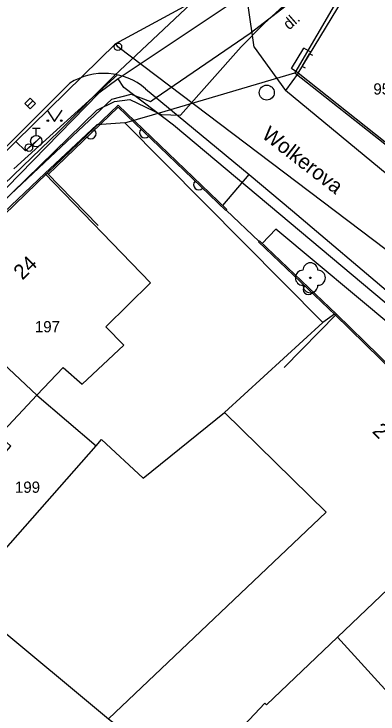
# Model space of a CAD drawing. Extents: x -601580 to 4, y -1204314 to 4.
# Drawn here: x -600384.78 to -600360.49, y -1203678.86 to -1203632.11 of the extents above; entities that cross this region are included whole.
import ezdxf

# ---------------------------------------------------------------- set-up
doc = ezdxf.new("R2010")
doc.units = 0
for name, color, linetype in [('00-INNOGY-NTL', 7, 'Continuous'), ('00-KN-HRANICE PARCEL', 7, 'Continuous'), ('00-KN-PARC. CISLA', 7, 'Continuous'), ('00-KN-VNITRNI KRESBA', 7, 'Continuous'), ('00-POLOHOPIS', 7, 'Continuous'), ('00-SITE KOM. KABEL', 7, 'Continuous'), ('00-VAK-VODA-RAD IGIS', 7, 'Continuous'), ('Vrstva 22', 7, 'Continuous'), ('Vrstva 27', 7, 'Continuous'), ('Vrstva 28', 7, 'Continuous'), ('Vrstva 36', 7, 'Continuous'), ('Vrstva 6', 7, 'Continuous')]:
    doc.layers.add(name, color=color, linetype=linetype)

# ---------------------------------------------------------------- blocks, each defined once
blk = doc.blocks.new('3.13_360')
at = {"layer": 'Vrstva 22'}
blk.add_circle((0, 0), 0.05, dxfattribs=at)
for centre, start, end in [((0, 0.5), 0, 180), ((-0.5, 0), 90, 270), ((0.5, 0), 270, 90), ((0, -0.5), 180, 0)]:
    blk.add_arc(centre, 0.5, start, end, dxfattribs=at)
blk = doc.blocks.new('6.14A_340')
at = {"layer": 'Vrstva 28'}
blk.add_circle((0, 0), 0.25, dxfattribs=at)
blk = doc.blocks.new('6.20_164')
at = {"layer": 'Vrstva 27'}
blk.add_circle((0, 0), 0.5, dxfattribs=at)
blk = doc.blocks.new('6.13_158')
at = {"layer": 'Vrstva 28'}
for p, q in [((-0.25, 0.875), (0.25, 0.875)), ((0, 0.375), (0, 0.875)), ((-0.258, -0.272), (0.272, 0.258))]:
    blk.add_line(p, q, dxfattribs=at)
blk.add_circle((0, 0), 0.375, dxfattribs=at)
blk = doc.blocks.new('6.14A_678')
at = {"layer": 'Vrstva 28'}
blk.add_circle((0, 0), 0.25, dxfattribs=at)
blk = doc.blocks.new('VCHOD_474')
at = {"layer": 'Vrstva 6'}
blk.add_line((0, 0.25), (0, 0), dxfattribs=at)
blk = doc.blocks.new('VCHOD_476')
at = {"layer": 'Vrstva 6'}
blk.add_line((0, 0.25), (0, 0), dxfattribs=at)
blk = doc.blocks.new('6.30_446')
at = {"layer": 'Vrstva 27'}
blk.add_line((-0.25, 0), (0.25, 0), dxfattribs=at)
blk.add_lwpolyline([(-0.25, -0.251), (0.251, -0.25), (0.25, 0.251), (-0.251, 0.25)], close=True, dxfattribs=at)
blk = doc.blocks.new('3.14_492')
at = {"layer": 'Vrstva 36'}
blk.add_lwpolyline([(-0.5, 0.75), (0, 0), (0.5, 0.75)], dxfattribs=at)
for centre in [(-0.45, 0.05), (0.449, 0.05)]:
    blk.add_circle(centre, 0.05, dxfattribs=at)

msp = doc.modelspace()

# ---------------------------------------------------------------- linework, layer by layer
at = {"layer": '00-INNOGY-NTL'}
for points in [[(-600368.49, -1203630.18), (-600377.69, -1203636.35), (-600377.83, -1203636.45), (-600379.12, -1203637.4), (-600390.52, -1203649.08), (-600393.75, -1203652.39), (-600407.12, -1203666.06), (-600410.69, -1203669.71), (-600416.55, -1203675.06), (-600425.93, -1203683.63), (-600443.216, -1203700.032)], [(-600329.27, -1203677.14), (-600330.12, -1203676.43), (-600331.14, -1203675.57), (-600340.09, -1203668.06), (-600342.45, -1203666.09), (-600349.58, -1203660.13), (-600352.66, -1203657.56), (-600354.43, -1203656.08), (-600374.14, -1203639.53), (-600377.45, -1203637.01), (-600377.83, -1203636.45)]]:
    msp.add_lwpolyline(points, dxfattribs=at)
at = {"layer": '00-KN-HRANICE PARCEL'}
for p, q in [((-600361.42, -1203628.14), (-600366.05, -1203636.05)), ((-600366.05, -1203636.05), (-600359.62, -1203641.11)), ((-600377.39, -1203639.38), (-600379.25, -1203639.51)), ((-600364.16, -1203652.72), (-600377.39, -1203639.38)), ((-600390.78, -1203650.47), (-600383.26, -1203657.57)), ((-600383.26, -1203657.57), (-600379.3, -1203660.95))]:
    msp.add_line(p, q, dxfattribs=at)
for points in [[(-600253.46, -1203531.77), (-600259.57, -1203537.67), (-600309.35, -1203581.63), (-600334.21, -1203600.46), (-600346.34, -1203609.78), (-600356.33, -1203617.3), (-600362.86, -1203622.3), (-600365.25, -1203624.15), (-600378.09, -1203636.25), (-600381.77, -1203639.93), (-600406.92, -1203664.19), (-600424.21, -1203680.79), (-600450.71, -1203706.1), (-600456.83, -1203710.5), (-600463.46, -1203715.87), (-600472.33, -1203722.55), (-600482.23, -1203729.97), (-600500.93, -1203742.85), (-600516.74, -1203754.05)], [(-600377.39, -1203639.38), (-600374.69, -1203638.59), (-600366.05, -1203636.05)], [(-600379.25, -1203639.51), (-600382.71, -1203642.77), (-600390.42, -1203650.06)], [(-600352.14, -1203663.19), (-600363.4, -1203652.15), (-600364.16, -1203652.72)], [(-600379.3, -1203660.95), (-600378.94, -1203660.54), (-600376.17, -1203663.12), (-600370.74, -1203658.72), (-600364.16, -1203652.72)], [(-600389.18, -1203665.72), (-600384.98, -1203660.97), (-600385.79, -1203660.26), (-600383.26, -1203657.57)], [(-600389.18, -1203665.72), (-600385.5, -1203668.02), (-600379.3, -1203660.95)], [(-600373.17, -1203683.31), (-600369.43, -1203679.61), (-600368.04, -1203678.14), (-600367.92, -1203678.25), (-600363.2, -1203673.74), (-600352.14, -1203663.19)], [(-600393.52, -1203665.86), (-600393.93, -1203666.32), (-600378.47, -1203679.19), (-600373.17, -1203683.31)]]:
    msp.add_lwpolyline(points, dxfattribs=at)
at = {"layer": '00-KN-VNITRNI KRESBA'}
for p, q in [((-600375.66, -1203650.07), (-600382.71, -1203642.77)), ((-600378.64, -1203653.01), (-600375.66, -1203650.07)), ((-600377.46, -1203654.22), (-600378.64, -1203653.01)), ((-600380.24, -1203656.84), (-600377.46, -1203654.22)), ((-600383.26, -1203657.57), (-600381.49, -1203655.71)), ((-600381.49, -1203655.71), (-600380.24, -1203656.84)), ((-600363.94, -1203665.38), (-600370.74, -1203658.72)), ((-600378.47, -1203679.19), (-600363.94, -1203665.38)), ((-600363.2, -1203673.74), (-600354.48, -1203683.34))]:
    msp.add_line(p, q, dxfattribs=at)
at = {"layer": '00-POLOHOPIS'}
for p, q in [((-600368.763, -1203634.329), (-600369.151, -1203631.532)), ((-600368.763, -1203634.329), (-600366.666, -1203637.217)), ((-600366.263, -1203635.744), (-600365.434, -1203634.384)), ((-600364.968, -1203634.665), (-600365.434, -1203634.384)), ((-600365.551, -1203635.607), (-600365.052, -1203634.76)), ((-600365.811, -1203636.063), (-600366.263, -1203635.744)), ((-600384.786, -1203642.445), (-600377.868, -1203636.172)), ((-600365.811, -1203636.063), (-600366.666, -1203637.216)), ((-600385.697, -1203641.385), (-600381.055, -1203636.728)), ((-600375.993, -1203637.099), (-600369.078, -1203642.837)), ((-600356.881, -1203645.314), (-600366.666, -1203637.217)), ((-600370.841, -1203644.911), (-600369.078, -1203642.837)), ((-600369.078, -1203642.837), (-600366.194, -1203645.262)), ((-600370.571, -1203645.17), (-600370.64, -1203645.242)), ((-600370.612, -1203645.213), (-600368.428, -1203647.309)), ((-600370.612, -1203645.213), (-600368.428, -1203647.309)), ((-600366.194, -1203645.262), (-600353.36, -1203656.147)), ((-600368.216, -1203647.429), (-600367.305, -1203646.472)), ((-600357.926, -1203654.343), (-600367.305, -1203646.472)), ((-600368.456, -1203647.338), (-600368.387, -1203647.266)), ((-600363.323, -1203652.224), (-600368.456, -1203647.338))]:
    msp.add_line(p, q, dxfattribs=at)
for points in [[(-600355.62, -1203637.767), (-600358.728, -1203641.684), (-600365.811, -1203636.063), (-600361.354, -1203628.678), (-600357.073, -1203631.262)], [(-600370.571, -1203645.17), (-600377.818, -1203638.197), (-600382.56, -1203642.752)], [(-600370.64, -1203645.242), (-600377.818, -1203638.336), (-600382.49, -1203642.824)], [(-600370.64, -1203645.242), (-600377.818, -1203638.336), (-600382.49, -1203642.824)], [(-600379.155, -1203646.236), (-600382.56, -1203642.752), (-600390.48, -1203650.402), (-600387.008, -1203654)], [(-600363.323, -1203652.224), (-600368.456, -1203647.338)], [(-600363.253, -1203652.153), (-600368.387, -1203647.266)], [(-600355.834, -1203666.372), (-600351.964, -1203663.205), (-600363.253, -1203652.153), (-600366.751, -1203655.726)]]:
    msp.add_lwpolyline(points, dxfattribs=at)
for centre, radius, start, end in [((-600378.777, -1203640.37), 4.296, 49.5969, 122.0196), ((-600379.649, -1203640.095), 0.35, 223.8492, 43.8492), ((-600376.045, -1203640.042), 0.35, 136.1064, 316.1064), ((-600372.442, -1203643.509), 0.35, 136.1064, 316.1064), ((-600365.134, -1203650.5), 0.35, 136.4122, 316.4122)]:
    msp.add_arc(centre, radius, start, end, dxfattribs=at)
at = {"layer": '00-SITE KOM. KABEL'}
for points in [[(-600403.75, -1203662.4), (-600400.59, -1203659.29), (-600391.04, -1203649.83), (-600378.25, -1203637.79), (-600376.97, -1203637.47), (-600375.66, -1203637.95), (-600375.36, -1203637.74), (-600369.01, -1203633.38), (-600361.52, -1203627.61), (-600348.82, -1203618.06), (-600335.53, -1203608.82), (-600318.11, -1203596.27), (-600313.64, -1203592.14)], [(-600368.09, -1203632.74), (-600363.25, -1203628.32)], [(-600385.87, -1203644.99), (-600379.24, -1203638.53), (-600378.07, -1203637.95), (-600377.04, -1203637.82), (-600374.96, -1203638.83), (-600373.66, -1203638.86), (-600369.62, -1203634.3), (-600368.09, -1203632.74)], [(-600375.36, -1203637.74), (-600369.01, -1203633.38)], [(-600373.66, -1203638.86), (-600369.62, -1203634.3)]]:
    msp.add_lwpolyline(points, dxfattribs=at)
at = {"layer": '00-VAK-VODA-RAD IGIS'}
for points in [[(-600377.983, -1203634.082), (-600365.168, -1203627.107)], [(-600384.65, -1203640.632), (-600377.983, -1203634.082)], [(-600377.846, -1203634.299), (-600377.983, -1203634.082)], [(-600316.256, -1203679.894), (-600332.434, -1203668.792), (-600354.837, -1203651.734), (-600377.846, -1203634.299)], [(-600416.253, -1203672.702), (-600384.65, -1203640.632)], [(-600384.65, -1203640.632), (-600384.005, -1203641.239), (-600383.784, -1203641.034), (-600383.292, -1203640.604)]]:
    msp.add_lwpolyline(points, dxfattribs=at)

# ---------------------------------------------------------------- block references
at = {"layer": '00-POLOHOPIS', "rotation": 90}
for name, p in [('6.14A_340', (-600377.846, -1203634.299)), ('6.20_164', (-600367.912, -1203637.359)), ('3.13_360', (-600365.002, -1203649.73))]:
    msp.add_blockref(name, p, dxfattribs=at)
at = {"layer": '00-POLOHOPIS'}
for name, p, xscale, yscale, rotation in [('VCHOD_476', (-600365.052, -1203634.76), 1.0000024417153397, 1.0000024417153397, -120.50399008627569), ('VCHOD_474', (-600365.551, -1203635.607), 1.0000024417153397, 1.0000024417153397, -120.50399008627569), ('6.30_446', (-600383.702, -1203638.095), 1.00000283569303, 1.00000283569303, 45.09244289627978)]:
    msp.add_blockref(name, p, dxfattribs=dict(at, xscale=xscale, yscale=yscale, rotation=rotation))
for name, p in [('3.14_492', (-600382.071, -1203639.282)), ('6.13_158', (-600383.292, -1203640.604)), ('6.14A_678', (-600383.784, -1203641.034))]:
    msp.add_blockref(name, p, dxfattribs=at)

# ---------------------------------------------------------------- texts
at = {"layer": '00-KN-PARC. CISLA'}
for s, p in [('955/1', (-600360.799, -1203637.49)), ('197', (-600383.384, -1203653.37)), ('199', (-600384.714, -1203664.09))]:
    msp.add_text(s, height=0.75, dxfattribs=at).set_placement(p)
at = {"layer": '00-POLOHOPIS'}
for s, height, rotation, p in [('dl.', 0.75, 41.435, (-600366.421, -1203633.211)), ('Wolkerova', 1, 322.1881, (-600368.309, -1203640.319)), ('24', 1, 44.0065, (-600384.222, -1203649.919)), ('2', 1, 315.6078, (-600360.923, -1203660.031))]:
    msp.add_text(s, height=height, rotation=rotation, dxfattribs=at).set_placement(p)

doc.saveas('drawing.dxf')
